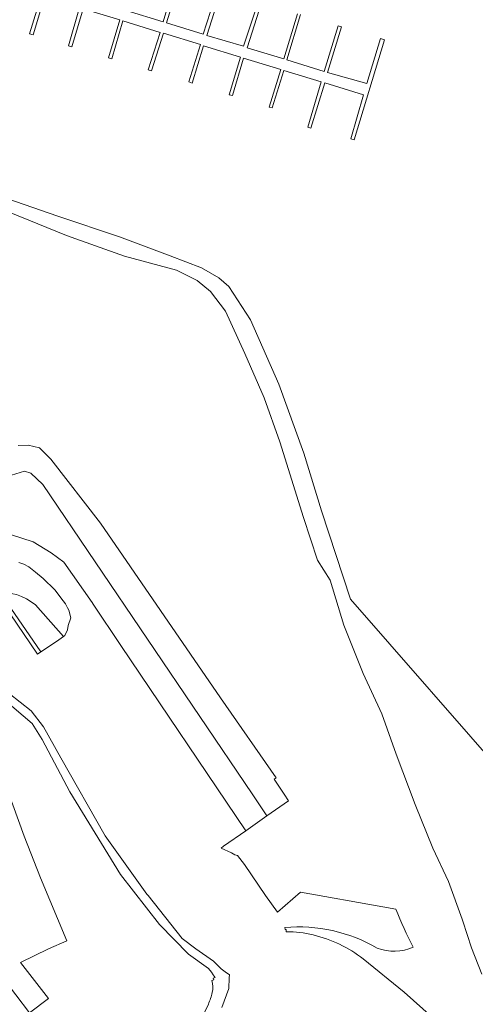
# Model space of a CAD drawing. Extents: x 184422 to 188298, y 343471 to 350189.
# Tile 507 of 513: x 187521 to 187609, y 349590 to 349780. Entities that reach past the tile are written whole.
import ezdxf

# ---------------------------------------------------------------- set-up
doc = ezdxf.new("R2010")
doc.units = 0
for name, color, linetype, lineweight in [('B-WA-GR-GRAS-GV', 252, 'Continuous', 13), ('B-WA-GR-GROENVOORZIENING-GV', 252, 'Continuous', 18), ('B-WA-GW-TALUD_KRUIN-G', 252, 'Continuous', 18), ('B-WA-KW-KUNSTWERK_STEIGER-GV', 252, 'Continuous', 18), ('B-WA-OG-TERREIN_CULTUURSCHEIDING-GV', 252, 'Continuous', 18), ('B-WA-OG-TERREIN_ERF-GV', 252, 'Continuous', 18), ('B-WA-OG-WATER-GV', 252, 'Continuous', 18), ('B-WA-VH-VERHARDING_GESLOTEN-GV', 252, 'Continuous', 18)]:
    doc.layers.add(name, color=color, linetype=linetype, lineweight=lineweight)

msp = doc.modelspace()

# ---------------------------------------------------------------- linework, layer by layer
at = {"layer": 'B-WA-GR-GRAS-GV', "flags": 128}
for points in [[(187609.884, 349596.143), (187607.888, 349601.228), (187606.18, 349606.385), (187606.068, 349606.723), (187603.42, 349613.962), (187600.409, 349620.385), (187597.037, 349628.798), (187593.394, 349638.434), (187590.607, 349646.207), (187587.013, 349653.984), (187583.327, 349663.244), (187580.695, 349671.948), (187578.23, 349675.786), (187575.506, 349684), (187570.964, 349698.514), (187567.991, 349706.999), (187564.236, 349715.503), (187560.53, 349723.624), (187557.618, 349727.416), (187555.093, 349729.537), (187551.113, 349731.507), (187541.119, 349734.234), (187529.909, 349738.168), (187518.901, 349742.685)], [(187609.884, 349596.143), (187607.888, 349601.228), (187606.18, 349606.385), (187606.068, 349606.723), (187603.42, 349613.962), (187600.409, 349620.385), (187597.037, 349628.798), (187593.394, 349638.434), (187590.607, 349646.207), (187587.013, 349653.984), (187583.327, 349663.244), (187580.695, 349671.948), (187578.23, 349675.786), (187575.506, 349684), (187570.964, 349698.514), (187567.991, 349706.999), (187564.236, 349715.503), (187560.53, 349723.624), (187557.618, 349727.416), (187555.093, 349729.537), (187551.113, 349731.507), (187541.119, 349734.234), (187529.909, 349738.168), (187518.901, 349742.685)], [(187609.884, 349596.143), (187607.888, 349601.228), (187606.18, 349606.385), (187606.068, 349606.723), (187603.42, 349613.962), (187600.409, 349620.385), (187597.037, 349628.798), (187593.394, 349638.434), (187590.607, 349646.207), (187587.013, 349653.984), (187583.327, 349663.244), (187580.695, 349671.948), (187578.23, 349675.786), (187575.506, 349684), (187570.964, 349698.514), (187567.991, 349706.999), (187564.236, 349715.503), (187560.53, 349723.624), (187557.618, 349727.416), (187555.093, 349729.537), (187551.113, 349731.507), (187541.119, 349734.234), (187529.909, 349738.168), (187518.901, 349742.685)], [(187520.647, 349697.829), (187522.559, 349697.866), (187524.727, 349697.365), (187526.931, 349695.185), (187536.458, 349682.87), (187559.575, 349649.278), (187570.295, 349633.924), (187569.905, 349633.665), (187570.901, 349632.143), (187571.801, 349630.765), (187572.63, 349629.498), (187568.511, 349626.579), (187564.41, 349623.704), (187560.176, 349620.753), (187559.673, 349620.403), (187561.655, 349619.483), (187562.33, 349619.132), (187562.83, 349618.994), (187564.172, 349617.258), (187568.242, 349611.301), (187570.507, 349608.074), (187574.976, 349611.945), (187590.784, 349609.129), (187593.303, 349608.68)], [(187520.647, 349697.829), (187522.559, 349697.866), (187524.727, 349697.365), (187526.931, 349695.185), (187536.458, 349682.87), (187559.575, 349649.278), (187570.295, 349633.924), (187569.905, 349633.665), (187570.901, 349632.143), (187571.801, 349630.765), (187572.63, 349629.498), (187568.511, 349626.579), (187564.41, 349623.704), (187560.176, 349620.753), (187559.673, 349620.403), (187561.655, 349619.483), (187562.33, 349619.132), (187562.83, 349618.994), (187564.172, 349617.258), (187568.242, 349611.301), (187570.507, 349608.074), (187574.976, 349611.945), (187590.784, 349609.129), (187593.303, 349608.68)], [(187520.647, 349697.829), (187522.559, 349697.866), (187524.727, 349697.365), (187526.931, 349695.185), (187536.458, 349682.87), (187559.575, 349649.278), (187570.295, 349633.924), (187569.905, 349633.665), (187570.901, 349632.143), (187571.801, 349630.765), (187572.63, 349629.498), (187568.511, 349626.579), (187564.41, 349623.704), (187560.176, 349620.753), (187559.673, 349620.403), (187561.655, 349619.483), (187562.33, 349619.132), (187562.83, 349618.994), (187564.172, 349617.258), (187568.242, 349611.301), (187570.507, 349608.074), (187574.976, 349611.945), (187590.784, 349609.129), (187593.303, 349608.68)], [(187520.323, 349669.168), (187521.284, 349668.769), (187522.219, 349668.307), (187523.122, 349667.785), (187523.986, 349667.205), (187529.342, 349661.116), (187529.604, 349661.306), (187530.144, 349662.367), (187530.285, 349663.194), (187530.76, 349664.676), (187530.362, 349666.126), (187530.155, 349666.6), (187529.735, 349667.342), (187529.301, 349667.923), (187527.661, 349670.041), (187525.451, 349672.263), (187523.962, 349673.426), (187522.657, 349674.466), (187521.749, 349674.964), (187520.757, 349675.322)], [(187520.323, 349669.168), (187521.284, 349668.769), (187522.219, 349668.307), (187523.122, 349667.785), (187523.986, 349667.205), (187529.342, 349661.116), (187529.604, 349661.306), (187530.144, 349662.367), (187530.285, 349663.194), (187530.76, 349664.676), (187530.362, 349666.126), (187530.155, 349666.6), (187529.735, 349667.342), (187529.301, 349667.923), (187527.661, 349670.041), (187525.451, 349672.263), (187523.962, 349673.426), (187522.657, 349674.466), (187521.749, 349674.964), (187520.757, 349675.322)], [(187520.323, 349669.168), (187521.284, 349668.769), (187522.219, 349668.307), (187523.122, 349667.785), (187523.986, 349667.205), (187529.342, 349661.116), (187529.604, 349661.306), (187530.144, 349662.367), (187530.285, 349663.194), (187530.76, 349664.676), (187530.362, 349666.126), (187530.155, 349666.6), (187529.735, 349667.342), (187529.301, 349667.923), (187527.661, 349670.041), (187525.451, 349672.263), (187523.962, 349673.426), (187522.657, 349674.466), (187521.749, 349674.964), (187520.757, 349675.322)], [(187571.951, 349605.14), (187571.997, 349604.734), (187572.186, 349604.761), (187572.224, 349604.321)], [(187571.951, 349605.14), (187571.997, 349604.734), (187572.186, 349604.761), (187572.224, 349604.321)], [(187571.951, 349605.14), (187571.997, 349604.734), (187572.186, 349604.761), (187572.224, 349604.321)], [(187587.042, 349599.107), (187594.894, 349592.707), (187609.248, 349579.87), (187619.765, 349569.197), (187632.927, 349555.166), (187646.403, 349539.792), (187652.26, 349532.701), (187662.777, 349519.193), (187675.183, 349503.072), (187687.211, 349487.996)], [(187587.042, 349599.107), (187594.894, 349592.707), (187609.248, 349579.87), (187619.765, 349569.197), (187632.927, 349555.166), (187646.403, 349539.792), (187652.26, 349532.701), (187662.777, 349519.193), (187675.183, 349503.072), (187687.211, 349487.996)], [(187587.042, 349599.107), (187594.894, 349592.707), (187609.248, 349579.87), (187619.765, 349569.197), (187632.927, 349555.166), (187646.403, 349539.792), (187652.26, 349532.701), (187662.777, 349519.193), (187675.183, 349503.072), (187687.211, 349487.996)]]:
    msp.add_lwpolyline(points, dxfattribs=at)
at = {"layer": 'B-WA-GR-GRAS-GV'}
for points in [[(187593.303, 349608.68, 0.0229447), (187596.641, 349601.338)], [(187593.303, 349608.68, 0.0229447), (187596.641, 349601.338)], [(187593.303, 349608.68, 0.0229447), (187596.641, 349601.338)], [(187589.723, 349601.193, 0.1542701), (187571.951, 349605.14)], [(187589.723, 349601.193, 0.1542701), (187571.951, 349605.14)], [(187589.723, 349601.193, 0.1542701), (187571.951, 349605.14)], [(187572.224, 349604.321, -0.0575168), (187577.396, 349603.721)], [(187572.224, 349604.321, -0.0575168), (187577.396, 349603.721)], [(187572.224, 349604.321, -0.0575168), (187577.396, 349603.721)], [(187577.396, 349603.721, -0.1070019), (187587.042, 349599.107)], [(187577.396, 349603.721, -0.1070019), (187587.042, 349599.107)], [(187577.396, 349603.721, -0.1070019), (187587.042, 349599.107)], [(187596.641, 349601.338, -0.2039681), (187589.723, 349601.193)], [(187596.641, 349601.338, -0.2039681), (187589.723, 349601.193)], [(187596.641, 349601.338, -0.2039681), (187589.723, 349601.193)]]:
    msp.add_lwpolyline(points, format="xyb", dxfattribs=at)
at = {"layer": 'B-WA-GR-GROENVOORZIENING-GV', "flags": 128}
for points in [[(187557.901, 349594.974), (187558.262, 349595.073), (187558.161, 349595.372), (187558.537, 349595.527), (187558.177, 349596.069), (187557.824, 349596.55), (187557.229, 349597.282), (187553.424, 349600.03), (187547.806, 349605.695), (187540.335, 349615.313), (187530.545, 349631.196), (187525.232, 349641.298), (187523.326, 349644.387), (187517.667, 349649.179), (187513.437, 349646.038), (187513.416, 349644.426), (187513.837, 349644.475), (187521.795, 349622.702), (187524.923, 349614.66), (187529.987, 349602.546), (187526.445, 349601.065), (187521.113, 349598.388), (187526.444, 349591.503), (187522.799, 349588.727)], [(187557.901, 349594.974), (187558.262, 349595.073), (187558.161, 349595.372), (187558.537, 349595.527), (187558.177, 349596.069), (187557.824, 349596.55), (187557.229, 349597.282), (187553.424, 349600.03), (187547.806, 349605.695), (187540.335, 349615.313), (187530.545, 349631.196), (187525.232, 349641.298), (187523.326, 349644.387), (187517.667, 349649.179), (187513.437, 349646.038), (187513.416, 349644.426), (187513.837, 349644.475), (187521.795, 349622.702), (187524.923, 349614.66), (187529.987, 349602.546), (187526.445, 349601.065), (187521.113, 349598.388), (187526.444, 349591.503), (187522.799, 349588.727)], [(187557.901, 349594.974), (187558.262, 349595.073), (187558.161, 349595.372), (187558.537, 349595.527), (187558.177, 349596.069), (187557.824, 349596.55), (187557.229, 349597.282), (187553.424, 349600.03), (187547.806, 349605.695), (187540.335, 349615.313), (187530.545, 349631.196), (187525.232, 349641.298), (187523.326, 349644.387), (187517.667, 349649.179), (187513.437, 349646.038), (187513.416, 349644.426), (187513.837, 349644.475), (187521.795, 349622.702), (187524.923, 349614.66), (187529.987, 349602.546), (187526.445, 349601.065), (187521.113, 349598.388), (187526.444, 349591.503), (187522.799, 349588.727)], [(187554.295, 349585.209), (187555.89, 349587.764), (187556.196, 349588.274), (187556.464, 349588.791), (187557.236, 349590.407)], [(187554.295, 349585.209), (187555.89, 349587.764), (187556.196, 349588.274), (187556.464, 349588.791), (187557.236, 349590.407)], [(187554.295, 349585.209), (187555.89, 349587.764), (187556.196, 349588.274), (187556.464, 349588.791), (187557.236, 349590.407)]]:
    msp.add_lwpolyline(points, dxfattribs=at)
at = {"layer": 'B-WA-GR-GROENVOORZIENING-GV'}
for points in [[(187557.969, 349592.637, 0.1318183), (187557.901, 349594.974)], [(187557.969, 349592.637, 0.1318183), (187557.901, 349594.974)], [(187557.969, 349592.637, 0.1318183), (187557.901, 349594.974)], [(187557.236, 349590.407, 0.0491679), (187557.969, 349592.637)], [(187557.236, 349590.407, 0.0491679), (187557.969, 349592.637)], [(187557.236, 349590.407, 0.0491679), (187557.969, 349592.637)]]:
    msp.add_lwpolyline(points, format="xyb", dxfattribs=at)
at = {"layer": 'B-WA-GW-TALUD_KRUIN-G', "flags": 128}
msp.add_lwpolyline([(187441.428, 349610.634), (187457.812, 349623.601), (187474.224, 349637.895), (187484.014, 349646.044), (187494.066, 349654.307), (187506.807, 349663.486), (187514.522, 349668.478), (187515.185, 349668.797), (187515.884, 349669.056), (187516.611, 349669.25), (187517.357, 349669.375), (187518.111, 349669.429), (187518.863, 349669.411), (187519.604, 349669.323), (187520.323, 349669.168), (187521.284, 349668.769), (187522.219, 349668.307), (187523.122, 349667.785), (187523.986, 349667.205), (187529.342, 349661.116)], dxfattribs=at)
msp.add_lwpolyline([(187441.428, 349610.634), (187457.812, 349623.601), (187474.224, 349637.895), (187484.014, 349646.044), (187494.066, 349654.307), (187506.807, 349663.486), (187514.522, 349668.478), (187515.185, 349668.797), (187515.884, 349669.056), (187516.611, 349669.25), (187517.357, 349669.375), (187518.111, 349669.429), (187518.863, 349669.411), (187519.604, 349669.323), (187520.323, 349669.168), (187521.284, 349668.769), (187522.219, 349668.307), (187523.122, 349667.785), (187523.986, 349667.205), (187529.342, 349661.116)], dxfattribs=at)
msp.add_lwpolyline([(187441.428, 349610.634), (187457.812, 349623.601), (187474.224, 349637.895), (187484.014, 349646.044), (187494.066, 349654.307), (187506.807, 349663.486), (187514.522, 349668.478), (187515.185, 349668.797), (187515.884, 349669.056), (187516.611, 349669.25), (187517.357, 349669.375), (187518.111, 349669.429), (187518.863, 349669.411), (187519.604, 349669.323), (187520.323, 349669.168), (187521.284, 349668.769), (187522.219, 349668.307), (187523.122, 349667.785), (187523.986, 349667.205), (187529.342, 349661.116)], dxfattribs=at)
at = {"layer": 'B-WA-KW-KUNSTWERK_STEIGER-GV', "flags": 128}
for points in [[(187551.13, 349788.009), (187548.508, 349779.264), (187541.44, 349781.467)], [(187551.13, 349788.009), (187548.508, 349779.264), (187541.44, 349781.467)], [(187551.13, 349788.009), (187548.508, 349779.264), (187541.44, 349781.467)], [(187559.035, 349785.657), (187556.249, 349776.879), (187549.204, 349779.072), (187551.865, 349787.82)], [(187559.035, 349785.657), (187556.249, 349776.879), (187549.204, 349779.072), (187551.865, 349787.82)], [(187559.035, 349785.657), (187556.249, 349776.879), (187549.204, 349779.072), (187551.865, 349787.82)], [(187566.81, 349783.054), (187563.993, 349774.56), (187556.911, 349776.669), (187559.746, 349785.52)], [(187566.81, 349783.054), (187563.993, 349774.56), (187556.911, 349776.669), (187559.746, 349785.52)], [(187566.81, 349783.054), (187563.993, 349774.56), (187556.911, 349776.669), (187559.746, 349785.52)], [(187525.088, 349784.247), (187522.84, 349776.962), (187523.52, 349776.777), (187525.716, 349784.046)], [(187525.088, 349784.247), (187522.84, 349776.962), (187523.52, 349776.777), (187525.716, 349784.046)], [(187525.088, 349784.247), (187522.84, 349776.962), (187523.52, 349776.777), (187525.716, 349784.046)], [(187532.466, 349782.01), (187530.336, 349774.653), (187530.983, 349774.478), (187533.145, 349781.769), (187540.182, 349779.638), (187538.011, 349772.342), (187538.631, 349772.161), (187540.787, 349779.451), (187547.984, 349777.233), (187545.68, 349770.044), (187546.262, 349769.821), (187548.595, 349777.061), (187555.726, 349774.889), (187553.448, 349767.7), (187554.102, 349767.502), (187556.3, 349774.685), (187563.4, 349772.504), (187561.228, 349765.242), (187561.846, 349765.074), (187564.012, 349772.306), (187571.165, 349770.117), (187568.921, 349762.846), (187569.522, 349762.734), (187571.742, 349769.941), (187578.954, 349767.713), (187576.371, 349759.038), (187576.97, 349758.845), (187579.62, 349767.536), (187587.066, 349765.215), (187584.628, 349756.761), (187585.308, 349756.61), (187591.093, 349775.831), (187590.369, 349776.066), (187587.703, 349767.403), (187580.178, 349769.54), (187582.84, 349778.282), (187582.182, 349778.471), (187579.495, 349769.747), (187572.362, 349771.969), (187574.955, 349780.687)], [(187532.466, 349782.01), (187530.336, 349774.653), (187530.983, 349774.478), (187533.145, 349781.769), (187540.182, 349779.638), (187538.011, 349772.342), (187538.631, 349772.161), (187540.787, 349779.451), (187547.984, 349777.233), (187545.68, 349770.044), (187546.262, 349769.821), (187548.595, 349777.061), (187555.726, 349774.889), (187553.448, 349767.7), (187554.102, 349767.502), (187556.3, 349774.685), (187563.4, 349772.504), (187561.228, 349765.242), (187561.846, 349765.074), (187564.012, 349772.306), (187571.165, 349770.117), (187568.921, 349762.846), (187569.522, 349762.734), (187571.742, 349769.941), (187578.954, 349767.713), (187576.371, 349759.038), (187576.97, 349758.845), (187579.62, 349767.536), (187587.066, 349765.215), (187584.628, 349756.761), (187585.308, 349756.61), (187591.093, 349775.831), (187590.369, 349776.066), (187587.703, 349767.403), (187580.178, 349769.54), (187582.84, 349778.282), (187582.182, 349778.471), (187579.495, 349769.747), (187572.362, 349771.969), (187574.955, 349780.687)], [(187532.466, 349782.01), (187530.336, 349774.653), (187530.983, 349774.478), (187533.145, 349781.769), (187540.182, 349779.638), (187538.011, 349772.342), (187538.631, 349772.161), (187540.787, 349779.451), (187547.984, 349777.233), (187545.68, 349770.044), (187546.262, 349769.821), (187548.595, 349777.061), (187555.726, 349774.889), (187553.448, 349767.7), (187554.102, 349767.502), (187556.3, 349774.685), (187563.4, 349772.504), (187561.228, 349765.242), (187561.846, 349765.074), (187564.012, 349772.306), (187571.165, 349770.117), (187568.921, 349762.846), (187569.522, 349762.734), (187571.742, 349769.941), (187578.954, 349767.713), (187576.371, 349759.038), (187576.97, 349758.845), (187579.62, 349767.536), (187587.066, 349765.215), (187584.628, 349756.761), (187585.308, 349756.61), (187591.093, 349775.831), (187590.369, 349776.066), (187587.703, 349767.403), (187580.178, 349769.54), (187582.84, 349778.282), (187582.182, 349778.471), (187579.495, 349769.747), (187572.362, 349771.969), (187574.955, 349780.687)], [(187574.362, 349780.814), (187571.741, 349772.15), (187564.708, 349774.299), (187567.466, 349782.893)], [(187574.362, 349780.814), (187571.741, 349772.15), (187564.708, 349774.299), (187567.466, 349782.893)], [(187574.362, 349780.814), (187571.741, 349772.15), (187564.708, 349774.299), (187567.466, 349782.893)]]:
    msp.add_lwpolyline(points, dxfattribs=at)
at = {"layer": 'B-WA-OG-TERREIN_CULTUURSCHEIDING-GV', "flags": 128}
msp.add_lwpolyline([(187519.248, 349666.513), (187524.977, 349658.124), (187528, 349660.139), (187529.342, 349661.116), (187523.986, 349667.205), (187523.122, 349667.785), (187522.219, 349668.307), (187521.284, 349668.769), (187520.323, 349669.168)], dxfattribs=at)
msp.add_lwpolyline([(187519.248, 349666.513), (187524.977, 349658.124), (187528, 349660.139), (187529.342, 349661.116), (187523.986, 349667.205), (187523.122, 349667.785), (187522.219, 349668.307), (187521.284, 349668.769), (187520.323, 349669.168)], dxfattribs=at)
msp.add_lwpolyline([(187519.248, 349666.513), (187524.977, 349658.124), (187528, 349660.139), (187529.342, 349661.116), (187523.986, 349667.205), (187523.122, 349667.785), (187522.219, 349668.307), (187521.284, 349668.769), (187520.323, 349669.168)], dxfattribs=at)
at = {"layer": 'B-WA-OG-TERREIN_ERF-GV', "flags": 128}
msp.add_lwpolyline([(187512.235, 349602.599), (187522.799, 349588.727), (187526.444, 349591.503), (187521.113, 349598.388), (187526.445, 349601.065), (187529.987, 349602.546), (187524.923, 349614.66), (187521.795, 349622.702), (187513.837, 349644.475)], dxfattribs=at)
msp.add_lwpolyline([(187512.235, 349602.599), (187522.799, 349588.727), (187526.444, 349591.503), (187521.113, 349598.388), (187526.445, 349601.065), (187529.987, 349602.546), (187524.923, 349614.66), (187521.795, 349622.702), (187513.837, 349644.475)], dxfattribs=at)
msp.add_lwpolyline([(187512.235, 349602.599), (187522.799, 349588.727), (187526.444, 349591.503), (187521.113, 349598.388), (187526.445, 349601.065), (187529.987, 349602.546), (187524.923, 349614.66), (187521.795, 349622.702), (187513.837, 349644.475)], dxfattribs=at)
at = {"layer": 'B-WA-OG-WATER-GV', "flags": 128}
msp.add_lwpolyline([(187516.924, 349745.816), (187528.289, 349741.919), (187540.154, 349737.934), (187549.864, 349734.299), (187555.941, 349731.965), (187559.268, 349730.038), (187561.189, 349728.406), (187565.347, 349721.965), (187570.818, 349709.612), (187575.617, 349696.323), (187578.995, 349685.275), (187584.607, 349668.238), (187615.316, 349633.159)], dxfattribs=at)
msp.add_lwpolyline([(187516.924, 349745.816), (187528.289, 349741.919), (187540.154, 349737.934), (187549.864, 349734.299), (187555.941, 349731.965), (187559.268, 349730.038), (187561.189, 349728.406), (187565.347, 349721.965), (187570.818, 349709.612), (187575.617, 349696.323), (187578.995, 349685.275), (187584.607, 349668.238), (187615.316, 349633.159)], dxfattribs=at)
msp.add_lwpolyline([(187516.924, 349745.816), (187528.289, 349741.919), (187540.154, 349737.934), (187549.864, 349734.299), (187555.941, 349731.965), (187559.268, 349730.038), (187561.189, 349728.406), (187565.347, 349721.965), (187570.818, 349709.612), (187575.617, 349696.323), (187578.995, 349685.275), (187584.607, 349668.238), (187615.316, 349633.159)], dxfattribs=at)
at = {"layer": 'B-WA-VH-VERHARDING_GESLOTEN-GV', "flags": 128}
for points in [[(187519.383, 349680.613), (187523.503, 349679.295), (187527.014, 349677.198), (187529.411, 349675.358), (187534.847, 349667.598), (187535.06, 349667.293), (187540.382, 349659.389), (187564.41, 349623.704), (187568.511, 349626.579), (187565.631, 349630.831), (187525.352, 349690.301), (187523.087, 349692.493), (187521.83, 349692.888), (187518.523, 349691.845)], [(187519.383, 349680.613), (187523.503, 349679.295), (187527.014, 349677.198), (187529.411, 349675.358), (187534.847, 349667.598), (187535.06, 349667.293), (187540.382, 349659.389), (187564.41, 349623.704), (187568.511, 349626.579), (187565.631, 349630.831), (187525.352, 349690.301), (187523.087, 349692.493), (187521.83, 349692.888), (187518.523, 349691.845)], [(187519.383, 349680.613), (187523.503, 349679.295), (187527.014, 349677.198), (187529.411, 349675.358), (187534.847, 349667.598), (187535.06, 349667.293), (187540.382, 349659.389), (187564.41, 349623.704), (187568.511, 349626.579), (187565.631, 349630.831), (187525.352, 349690.301), (187523.087, 349692.493), (187521.83, 349692.888), (187518.523, 349691.845)], [(187517.667, 349649.179), (187523.326, 349644.387), (187525.232, 349641.298), (187530.545, 349631.196), (187540.335, 349615.313), (187547.806, 349605.695), (187553.424, 349600.03), (187557.229, 349597.282), (187557.824, 349596.55), (187558.177, 349596.069), (187558.537, 349595.527), (187558.161, 349595.372), (187558.262, 349595.073), (187557.901, 349594.974)], [(187517.667, 349649.179), (187523.326, 349644.387), (187525.232, 349641.298), (187530.545, 349631.196), (187540.335, 349615.313), (187547.806, 349605.695), (187553.424, 349600.03), (187557.229, 349597.282), (187557.824, 349596.55), (187558.177, 349596.069), (187558.537, 349595.527), (187558.161, 349595.372), (187558.262, 349595.073), (187557.901, 349594.974)], [(187517.667, 349649.179), (187523.326, 349644.387), (187525.232, 349641.298), (187530.545, 349631.196), (187540.335, 349615.313), (187547.806, 349605.695), (187553.424, 349600.03), (187557.229, 349597.282), (187557.824, 349596.55), (187558.177, 349596.069), (187558.537, 349595.527), (187558.161, 349595.372), (187558.262, 349595.073), (187557.901, 349594.974)], [(187559.793, 349589.784), (187561.143, 349593.415), (187561.244, 349595.478), (187561.273, 349596.06), (187560.476, 349596.614), (187559.682, 349597.167), (187558.233, 349598.668), (187554.814, 349601.019), (187552.18, 349603.013), (187545.64, 349611.298), (187545.409, 349611.573), (187537.387, 349622.765), (187528.854, 349637.791), (187525.535, 349643.75), (187523.127, 349646.816), (187518.927, 349650.115)], [(187559.793, 349589.784), (187561.143, 349593.415), (187561.244, 349595.478), (187561.273, 349596.06), (187560.476, 349596.614), (187559.682, 349597.167), (187558.233, 349598.668), (187554.814, 349601.019), (187552.18, 349603.013), (187545.64, 349611.298), (187545.409, 349611.573), (187537.387, 349622.765), (187528.854, 349637.791), (187525.535, 349643.75), (187523.127, 349646.816), (187518.927, 349650.115)], [(187559.793, 349589.784), (187561.143, 349593.415), (187561.244, 349595.478), (187561.273, 349596.06), (187560.476, 349596.614), (187559.682, 349597.167), (187558.233, 349598.668), (187554.814, 349601.019), (187552.18, 349603.013), (187545.64, 349611.298), (187545.409, 349611.573), (187537.387, 349622.765), (187528.854, 349637.791), (187525.535, 349643.75), (187523.127, 349646.816), (187518.927, 349650.115)], [(187557.236, 349590.407), (187556.464, 349588.791), (187556.196, 349588.274), (187555.89, 349587.764), (187554.295, 349585.209)], [(187557.236, 349590.407), (187556.464, 349588.791), (187556.196, 349588.274), (187555.89, 349587.764), (187554.295, 349585.209)], [(187557.236, 349590.407), (187556.464, 349588.791), (187556.196, 349588.274), (187555.89, 349587.764), (187554.295, 349585.209)]]:
    msp.add_lwpolyline(points, dxfattribs=at)
msp.add_lwpolyline([(187524.36, 349657.713), (187524.977, 349658.124), (187519.248, 349666.513), (187467.294, 349626.082), (187443.657, 349607.663), (187442.587, 349606.868), (187416.972, 349586.843), (187417.833, 349586.631), (187443.053, 349606.243), (187444.115, 349607.085), (187467.743, 349625.479), (187498.018, 349649.068), (187519.069, 349665.471)], close=True, dxfattribs=at)
msp.add_lwpolyline([(187524.36, 349657.713), (187524.977, 349658.124), (187519.248, 349666.513), (187467.294, 349626.082), (187443.657, 349607.663), (187442.587, 349606.868), (187416.972, 349586.843), (187417.833, 349586.631), (187443.053, 349606.243), (187444.115, 349607.085), (187467.743, 349625.479), (187498.018, 349649.068), (187519.069, 349665.471)], close=True, dxfattribs=at)
msp.add_lwpolyline([(187524.36, 349657.713), (187524.977, 349658.124), (187519.248, 349666.513), (187467.294, 349626.082), (187443.657, 349607.663), (187442.587, 349606.868), (187416.972, 349586.843), (187417.833, 349586.631), (187443.053, 349606.243), (187444.115, 349607.085), (187467.743, 349625.479), (187498.018, 349649.068), (187519.069, 349665.471)], close=True, dxfattribs=at)
at = {"layer": 'B-WA-VH-VERHARDING_GESLOTEN-GV'}
for points in [[(187557.901, 349594.974, -0.1318183), (187557.969, 349592.637)], [(187557.901, 349594.974, -0.1318183), (187557.969, 349592.637)], [(187557.901, 349594.974, -0.1318183), (187557.969, 349592.637)], [(187557.969, 349592.637, -0.0491679), (187557.236, 349590.407)], [(187557.969, 349592.637, -0.0491679), (187557.236, 349590.407)], [(187557.969, 349592.637, -0.0491679), (187557.236, 349590.407)]]:
    msp.add_lwpolyline(points, format="xyb", dxfattribs=at)

doc.saveas('drawing.dxf')
